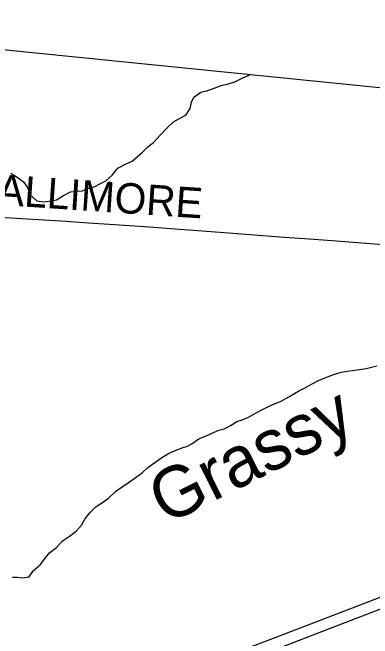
# Model space of a CAD drawing. Extents: x 1442749 to 1756758, y 235267 to 677782.
# Drawn here: x 1608257 to 1611806, y 563845 to 570016 of the extents above; entities that cross this region are included whole.
import ezdxf

# ---------------------------------------------------------------- set-up
doc = ezdxf.new("R2010")
doc.units = 0
for name, color, linetype in [('GM_X_Adjacent_County', 7, 'Continuous'), ('GM_X_County', 7, 'Continuous'), ('GM_X_County_Road', 7, 'Continuous'), ('GM_X_County_Road_Text', 7, 'Continuous'), ('GM_X_Interstate_Route', 7, 'Continuous'), ('GM_X_Minor_River', 7, 'Continuous'), ('GM_X_Minor_River_Text', 7, 'Continuous'), ('GM_X_Township', 7, 'Continuous')]:
    doc.layers.add(name, color=color, linetype=linetype)

msp = doc.modelspace()

# ---------------------------------------------------------------- linework, layer by layer
at = {"layer": 'GM_X_Adjacent_County'}
msp.add_lwpolyline([(1567480, 573617.6), (1572928.5, 573040.3), (1578512.8, 572448.5), (1579837.8, 572308.1), (1580856.9, 572200.1), (1588467.5, 571491.8), (1591507.3, 571208.9), (1594558, 570925), (1600110.1, 570408.2), (1601217.5, 570298.6), (1605314.6, 569891.8), (1608125.4, 569656.8), (1616079.8, 568852.7), (1618533.5, 568633.4), (1622374.6, 568282.2), (1623452.8, 568183.7)], dxfattribs=at)
at = {"layer": 'GM_X_County'}
msp.add_lwpolyline([(1567480, 573617.6), (1572928.5, 573040.3), (1578512.8, 572448.5), (1579837.8, 572308.1), (1580856.9, 572200.1), (1588467.5, 571491.8), (1591507.3, 571208.9), (1594558, 570925), (1600110.1, 570408.2), (1601217.5, 570298.6), (1605314.6, 569891.8), (1608125.4, 569656.8), (1616079.8, 568852.7), (1618533.5, 568633.4), (1622374.6, 568282.2), (1623452.8, 568183.7)], dxfattribs=at)
at = {"layer": 'GM_X_County_Road'}
msp.add_lwpolyline([(1607453.3, 568037.5), (1607580.2, 568031.1), (1607775.1, 568019.8), (1608127.3, 567998.7), (1608785.4, 567958.7), (1609004.7, 567944.2), (1609263.3, 567927.1), (1609606.9, 567902.7), (1609815, 567887.9), (1610084.6, 567867.9), (1610513.1, 567835.1), (1610935, 567802.5), (1611229.4, 567780.6), (1611448.5, 567764.2), (1611909.7, 567728.6)], dxfattribs=at)
at = {"layer": 'GM_X_Interstate_Route'}
for points in [[(1607018.4, 562261.9), (1607743.9, 562540.9), (1607811.7, 562568.1), (1607992.1, 562638.7), (1608966.2, 563012.3), (1609811.3, 563337.5), (1610845.9, 563736.6), (1611452.2, 563969.9), (1612263.8, 564281.4), (1613442.4, 564735.9), (1614262.9, 565051.7), (1614823.3, 565267.3), (1615557.5, 565550.6)], [(1610451.1, 563702.7), (1611198.7, 563989.1), (1611737.2, 564197.7), (1613555.9, 564897.7)]]:
    msp.add_lwpolyline(points, dxfattribs=at)
at = {"layer": 'GM_X_Minor_River'}
for points in [[(1608241.6, 568433.8), (1608301, 568392.7), (1608364.3, 568347.6), (1608405.4, 568290.8), (1608432.2, 568218.1), (1608497.3, 568158.9), (1608565.3, 568149.8), (1608637.6, 568158.7), (1608691.9, 568169.9), (1608758.7, 568210.9), (1608827.5, 568247.9), (1608895.7, 568254.8), (1608945.9, 568260.1), (1608998.4, 568281.3), (1609062.8, 568298.3), (1609125.5, 568331.4), (1609176, 568358.7), (1609239, 568411.8), (1609296.4, 568483.1), (1609369.2, 568522), (1609435.8, 568551), (1609488.7, 568598.3), (1609539.5, 568639.6), (1609592.5, 568690.9), (1609645.3, 568736.2), (1609716.7, 568809.3), (1609786.1, 568882.4), (1609845.2, 568939.6), (1609897.8, 568966.8), (1609964.5, 569003.9), (1610007.8, 569071.4), (1610020.8, 569131.4), (1610045.7, 569183.1), (1610114.7, 569232.1), (1610183.1, 569247.1), (1610243.6, 569272.2), (1610324.2, 569299), (1610374.5, 569310.2), (1610449.1, 569333.1), (1610519.8, 569368.1), (1610572.3, 569391.3), (1610600.6, 569408)], [(1608255.3, 564451), (1608305.3, 564448.2), (1608359.4, 564443.3), (1608421.7, 564454.3), (1608462.8, 564515.8), (1608533.9, 564574.8), (1608577.1, 564638.3), (1608624.1, 564691.7), (1608689.1, 564740.8), (1608750.4, 564808), (1608817.3, 564853), (1608884.2, 564902.1), (1608937.4, 564963.4), (1608968.4, 565021), (1609017.6, 565084.4), (1609082.8, 565147.5), (1609133.5, 565180.8), (1609198.3, 565223.9), (1609273.7, 565294.9), (1609336.6, 565340), (1609411.5, 565388.9), (1609464.4, 565430.2), (1609537.4, 565483.1), (1609590.3, 565532.4), (1609661.3, 565581.4), (1609730.3, 565630.4), (1609793.1, 565669.5), (1609843.6, 565692.8), (1609928.3, 565725.5), (1609980.7, 565742.7), (1610035.2, 565769.9), (1610094.1, 565813.1), (1610164.8, 565844.1), (1610239.5, 565876.9), (1610291.9, 565898.2), (1610342.3, 565913.4), (1610411, 565948.4), (1610469.8, 565985.6), (1610520.1, 566000.8), (1610582.7, 566025.9), (1610651.5, 566066.9), (1610720.2, 566103.9), (1610772.8, 566129.1), (1610829.3, 566154.2), (1610899.9, 566181.2), (1610980.9, 566228), (1611035.5, 566261.2), (1611086.1, 566288.5), (1611136.6, 566311.8), (1611203.4, 566352.8), (1611272.1, 566387.8), (1611328.6, 566411), (1611379.1, 566432.2), (1611433.5, 566451.4), (1611496, 566470.5), (1611558.2, 566479.5), (1611608.5, 566488.7), (1611676.8, 566495.6), (1611745.1, 566506.6), (1611795.4, 566519.8), (1611847.7, 566533)]]:
    msp.add_lwpolyline(points, dxfattribs=at)
at = {"layer": 'GM_X_Township'}
msp.add_lwpolyline([(1576704.1, 554811.5), (1576813.8, 555881.3), (1577349.2, 561102), (1577744.9, 564960.2), (1578437.8, 571716.9), (1578512.8, 572448.5), (1579837.8, 572308.1), (1580856.9, 572200.1), (1588467.5, 571491.8), (1591507.3, 571208.9), (1594558, 570925), (1600110.1, 570408.2), (1601217.5, 570298.6), (1605314.6, 569891.8), (1608125.4, 569656.8), (1616079.8, 568852.7), (1618533.5, 568633.4), (1622374.6, 568282.2), (1623452.8, 568183.7), (1622446.3, 566839), (1615321.2, 557320.2), (1613178.2, 554457.1)], dxfattribs=at)

# ---------------------------------------------------------------- texts
at = {"layer": 'GM_X_County_Road_Text'}
msp.add_text('GALLIMORE', height=300, rotation=356.16307, dxfattribs=at).set_placement((1607787.1, 568142.9))
at = {"layer": 'GM_X_Minor_River_Text'}
msp.add_text('Grassy', height=499.99, rotation=26.57653, dxfattribs=at).set_placement((1609765.4, 564960))

doc.saveas('drawing.dxf')
